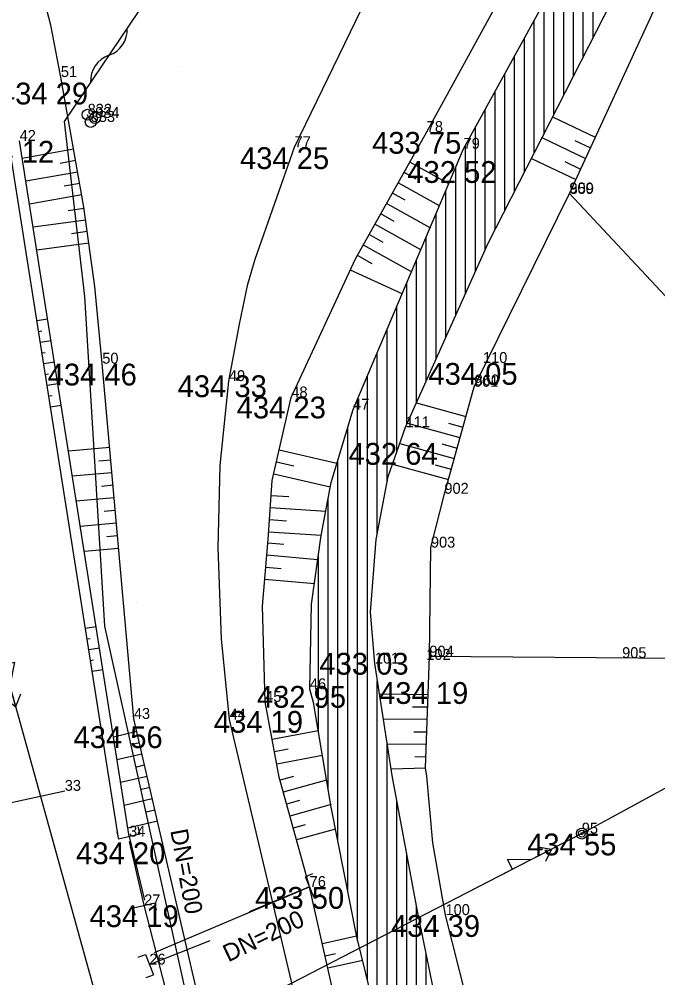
# Model space of a CAD drawing. Extents: x -559180 to -551373, y -1076947 to -1072071.
# Drawn here: x -553973.21 to -553943.92, y -1074132.02 to -1074088.04 of the extents above; entities that cross this region are included whole.
import ezdxf

# ---------------------------------------------------------------- set-up
doc = ezdxf.new("R2010")
doc.units = 0
for name, color, linetype in [('12_PLOTY', 7, 'Continuous'), ('13_PLOTY', 7, 'Continuous'), ('17_KOMUNIKACE', 7, 'Continuous'), ('1_VODA_ZN', 7, 'Continuous'), ('20_EL_ZN', 7, 'Continuous'), ('26_SRAFY', 7, 'Continuous'), ('27_HRANA_PATA', 7, 'Continuous'), ('28_VODA', 7, 'Continuous'), ('2_VODOVOD', 7, 'Continuous'), ('30_SDEL_ZN', 7, 'Continuous'), ('32', 7, 'Continuous'), ('3_BODY', 7, 'Continuous'), ('40_KANAL_ZN', 7, 'Continuous'), ('41_KANALIZACE', 7, 'Continuous'), ('49_POPIS_KANAL', 7, 'Continuous'), ('6_VYSKY', 7, 'Continuous'), ('NNnadzemní', 7, 'Continuous')]:
    doc.layers.add(name, color=color, linetype=linetype)

# ---------------------------------------------------------------- blocks, each defined once
blk = doc.blocks.new('JS200')
at = {"layer": '49_POPIS_KANAL'}
blk.add_text('DN=200', height=0.8, rotation=0, dxfattribs=at).set_placement((0.594, -0.154))
blk = doc.blocks.new('SLB')
at = {"layer": '20_EL_ZN'}
for radius in [0.25, 0.158, 0.05]:
    blk.add_circle((0, 0), radius, dxfattribs=at)
blk = doc.blocks.new('VYUST')
at = {"layer": '40_KANAL_ZN'}
for p, q in [((-0.35, 0.5), (0, 0.5)), ((0, 0.5), (0, -0.5)), ((0, 0), (3, 0.001)), ((-0.35, -0.5), (0, -0.5))]:
    blk.add_line(p, q, dxfattribs=at)
blk = doc.blocks.new('SV')
at = {"layer": '1_VODA_ZN'}
blk.add_circle((0, 0), 0.25, dxfattribs=at)
blk = doc.blocks.new('POINT_DISPLAY')
blk.add_line((0, 0), (0, 0))
blk = doc.blocks.new('ELNN')
at = {"layer": '20_EL_ZN'}
for p, q in [((0.5, 0), (0.5, 0.5)), ((0.5, 0.5), (1.5, 0)), ((0, 0), (0.5, 0)), ((1.5, 0), (2.5, 0))]:
    blk.add_line(p, q, dxfattribs=at)
blk.add_lwpolyline([(2, 0.375), (2.5, 0), (2, -0.375)], dxfattribs=at)
blk = doc.blocks.new('SDEP')
at = {"layer": '30_SDEL_ZN'}
for centre, radius, start, end in [((0.75, -1.001), 1.251, 53.1529, 126.8469), ((2.25, 1), 1.25, 233.13, 306.8698)]:
    blk.add_arc(centre, radius, start, end, dxfattribs=at)

msp = doc.modelspace()

# ---------------------------------------------------------------- linework, layer by layer
at = {"layer": '12_PLOTY'}
for p, q in [((-553952.35, -1074104.9), (-553947.98, -1074096.03)), ((-553947.98, -1074096.03), (-553941.54, -1074102.92)), ((-553953.71, -1074109.81), (-553952.35, -1074104.9)), ((-553954.33, -1074112.28), (-553953.71, -1074109.81)), ((-553954.4, -1074117.28), (-553954.33, -1074112.28)), ((-553938.545, -1074117.406), (-553954.4, -1074117.28)), ((-553977.86, -1074124.9), (-553971.12, -1074123.44))]:
    msp.add_line(p, q, dxfattribs=at)
at = {"layer": '13_PLOTY'}
for p, q in [((-553954.3, -1074067.73), (-553971.14, -1074092.73)), ((-553971.14, -1074092.73), (-553970.22, -1074100.76)), ((-553970.22, -1074100.76), (-553969.3, -1074115.88)), ((-553969.3, -1074115.88), (-553963.88, -1074140.36))]:
    msp.add_line(p, q, dxfattribs=at)
at = {"layer": '17_KOMUNIKACE'}
for p, q in [((-553960.58, -1074093.91), (-553951.42, -1074074.96)), ((-553967.95, -1074120.14), (-553969.4, -1074103.84)), ((-553963.12, -1074141.07), (-553967.95, -1074120.14)), ((-553958.55, -1074141.4), (-553963.56, -1074120.17))]:
    msp.add_line(p, q, dxfattribs=at)
for points in [[(-553971.3, -1074090.69), (-553971.758, -1074088.309), (-553972.018, -1074087.319), (-553972.315, -1074086.416), (-553972.713, -1074085.46), (-553973.233, -1074084.487), (-553974.26, -1074082.84)], [(-553969.4, -1074103.84), (-553969.748, -1074100.295), (-553970.239, -1074096.656), (-553971.3, -1074090.69)], [(-553963.59, -1074104.64), (-553963.102, -1074102.023), (-553962.721, -1074100.197), (-553962.382, -1074099.05), (-553960.58, -1074093.91)], [(-553963.56, -1074120.17), (-553963.925, -1074116.473), (-553964.092, -1074112.291), (-553963.999, -1074108.507), (-553963.59, -1074104.64)]]:
    msp.add_lwpolyline(points, dxfattribs=at)
at = {"layer": '26_SRAFY'}
for p, q in [((-553948.75, -1074092.518), (-553946.791, -1074093.455)), ((-553949.236, -1074093.47), (-553947.239, -1074094.425)), ((-553947.725, -1074093.6), (-553947.015, -1074093.94)), ((-553973.067, -1074094.405), (-553970.714, -1074093.987)), ((-553971.329, -1074094.637), (-553970.62, -1074094.511)), ((-553953.512, -1074095.589), (-553955.294, -1074094.59)), ((-553949.722, -1074094.422), (-553947.687, -1074095.395)), ((-553948.194, -1074094.561), (-553947.463, -1074094.91)), ((-553972.901, -1074095.458), (-553970.527, -1074095.036)), ((-553955.01, -1074095.375), (-553955.56, -1074095.066)), ((-553971.149, -1074095.688), (-553970.434, -1074095.56)), ((-553953.94, -1074096.6), (-553955.827, -1074095.542)), ((-553972.736, -1074096.511), (-553970.341, -1074096.085)), ((-553955.512, -1074096.344), (-553956.094, -1074096.018)), ((-553954.368, -1074097.611), (-553956.361, -1074096.494)), ((-553970.958, -1074096.808), (-553970.232, -1074096.71)), ((-553956.014, -1074097.314), (-553956.628, -1074096.97)), ((-553972.57, -1074097.564), (-553970.16, -1074097.238)), ((-553954.796, -1074098.622), (-553956.894, -1074097.446)), ((-553970.809, -1074097.863), (-553970.089, -1074097.766)), ((-553956.516, -1074098.284), (-553957.161, -1074097.922)), ((-553972.405, -1074098.616), (-553970.018, -1074098.294)), ((-553955.225, -1074099.633), (-553957.428, -1074098.398)), ((-553957.018, -1074099.253), (-553957.695, -1074098.874)), ((-553955.653, -1074100.644), (-553958.021, -1074099.546)), ((-553971.903, -1074101.803), (-553972.396, -1074101.88)), ((-553972.171, -1074102.351), (-553972.318, -1074102.374)), ((-553971.748, -1074102.79), (-553972.241, -1074102.868)), ((-553972.015, -1074103.339), (-553972.163, -1074103.362)), ((-553971.593, -1074103.778), (-553972.085, -1074103.856)), ((-553971.86, -1074104.326), (-553972.008, -1074104.35)), ((-553971.437, -1074104.766), (-553971.93, -1074104.844)), ((-553971.705, -1074105.314), (-553971.852, -1074105.338)), ((-553971.282, -1074105.754), (-553971.775, -1074105.831)), ((-553954.99, -1074105.644), (-553952.73, -1074106.271)), ((-553955.404, -1074106.568), (-553952.997, -1074107.234)), ((-553953.52, -1074106.571), (-553952.863, -1074106.752)), ((-553955.756, -1074107.507), (-553953.263, -1074108.198)), ((-553953.827, -1074107.523), (-553953.13, -1074107.716)), ((-553970.954, -1074107.84), (-553969.059, -1074107.672)), ((-553958.642, -1074108.419), (-553961.286, -1074107.812)), ((-553969.564, -1074108.3), (-553969.008, -1074108.25)), ((-553960.611, -1074108.544), (-553961.411, -1074108.36)), ((-553956.092, -1074108.452), (-553953.53, -1074109.162)), ((-553954.134, -1074108.476), (-553953.397, -1074108.68)), ((-553970.773, -1074108.99), (-553968.956, -1074108.829)), ((-553958.944, -1074109.503), (-553961.537, -1074108.908)), ((-553969.438, -1074109.454), (-553968.905, -1074109.407)), ((-553970.592, -1074110.14), (-553968.853, -1074109.985)), ((-553960.841, -1074109.952), (-553961.651, -1074109.898)), ((-553969.312, -1074110.609), (-553968.802, -1074110.564)), ((-553959.151, -1074110.624), (-553961.688, -1074110.455)), ((-553960.955, -1074111.063), (-553961.725, -1074111.012)), ((-553970.411, -1074111.29), (-553968.75, -1074111.142)), ((-553959.356, -1074111.73), (-553961.763, -1074111.569)), ((-553969.185, -1074111.764), (-553968.699, -1074111.721)), ((-553970.23, -1074112.44), (-553968.647, -1074112.299)), ((-553961.069, -1074112.138), (-553961.8, -1074112.074)), ((-553959.514, -1074112.837), (-553961.849, -1074112.631)), ((-553961.199, -1074113.251), (-553961.898, -1074113.189)), ((-553959.672, -1074113.947), (-553961.947, -1074113.747)), ((-553969.684, -1074115.912), (-553970.177, -1074115.99)), ((-553969.951, -1074116.461), (-553970.099, -1074116.484)), ((-553969.528, -1074116.9), (-553970.022, -1074116.978)), ((-553969.796, -1074117.448), (-553969.944, -1074117.472)), ((-553969.373, -1074117.888), (-553969.866, -1074117.966)), ((-553956.688, -1074118.995), (-553954.461, -1074119.013)), ((-553955.169, -1074119.58), (-553954.481, -1074119.586)), ((-553956.504, -1074120.142), (-553954.502, -1074120.157)), ((-553968.891, -1074120.955), (-553967.819, -1074120.708)), ((-553959.493, -1074120.692), (-553961.609, -1074121.085)), ((-553955.12, -1074120.725), (-553954.522, -1074120.73)), ((-553968.033, -1074121.299), (-553967.7, -1074121.222)), ((-553960.872, -1074121.53), (-553961.505, -1074121.647)), ((-553956.32, -1074121.288), (-553954.542, -1074121.302)), ((-553968.727, -1074122), (-553967.582, -1074121.736)), ((-553959.295, -1074121.819), (-553961.401, -1074122.21)), ((-553955.072, -1074121.871), (-553954.562, -1074121.875)), ((-553967.817, -1074122.332), (-553967.463, -1074122.25)), ((-553956.137, -1074122.435), (-553954.58, -1074122.382)), ((-553968.562, -1074123.045), (-553967.344, -1074122.764)), ((-553960.633, -1074122.781), (-553961.249, -1074122.952)), ((-553959.111, -1074122.949), (-553961.097, -1074123.5)), ((-553967.602, -1074123.365), (-553967.226, -1074123.278)), ((-553968.398, -1074124.09), (-553967.107, -1074123.792)), ((-553960.361, -1074123.886), (-553960.945, -1074124.048)), ((-553967.387, -1074124.399), (-553966.988, -1074124.307)), ((-553958.9, -1074124.072), (-553960.793, -1074124.597)), ((-553968.234, -1074125.135), (-553966.87, -1074124.821)), ((-553960.089, -1074124.992), (-553960.641, -1074125.145)), ((-553958.702, -1074125.198), (-553960.488, -1074125.694)), ((-553957.736, -1074130.108), (-553959.302, -1074130.461)), ((-553958.702, -1074130.914), (-553959.176, -1074131.021)), ((-553957.457, -1074131.223), (-553959.05, -1074131.582))]:
    msp.add_line(p, q, dxfattribs=at)
at = {"layer": '27_HRANA_PATA'}
for p, q in [((-553954.52, -1074093.21), (-553946.41, -1074078.38)), ((-553947.98, -1074096.03), (-553941.21, -1074081.37)), ((-553968.663, -1074125.617), (-553973.683, -1074093.697)), ((-553968.17, -1074125.54), (-553973.19, -1074093.62)), ((-553965.76, -1074135.39), (-553967.48, -1074128.69))]:
    msp.add_line(p, q, dxfattribs=at)
for points in [[(-553960.73, -1074105.39), (-553957.78, -1074099.026), (-553954.52, -1074093.21)], [(-553961.93, -1074119.36), (-553962.055, -1074114.969), (-553961.785, -1074111.906), (-553961.605, -1074109.204), (-553960.73, -1074105.39)], [(-553953.66, -1074129.14), (-553954.247, -1074125.822), (-553954.517, -1074122.76), (-553954.58, -1074122.382), (-553954.4, -1074117.28)], [(-553957.31, -1074139.31), (-553959.89, -1074127.85), (-553961.29, -1074122.805), (-553961.93, -1074119.36)], [(-553950.5, -1074139.31), (-553950.979, -1074138.421), (-553951.474, -1074137.16), (-553952.357, -1074134.289), (-553953.66, -1074129.14)]]:
    msp.add_lwpolyline(points, dxfattribs=at)
at = {"layer": '28_VODA'}
for p, q in [((-553952.83, -1074093.98), (-553945.168, -1074080.026)), ((-553957.9, -1074105.95), (-553952.83, -1074093.98))]:
    msp.add_line(p, q, dxfattribs=at)
for points in [[(-553955.49, -1074106.76), (-553951.705, -1074098.306), (-553942.473, -1074080.221)], [(-553959.88, -1074118.78), (-553959.805, -1074114.879), (-553959.355, -1074111.726), (-553958.905, -1074109.294), (-553957.9, -1074105.95)], [(-553956.9, -1074117.6), (-553957.105, -1074115.239), (-553956.835, -1074111.906), (-553956.295, -1074109.024), (-553955.49, -1074106.76)], [(-553952.808, -1074138.487), (-553953.95, -1074133.825), (-553954.94, -1074128.96), (-553956.111, -1074122.743), (-553956.9, -1074117.6)], [(-553954.908, -1074140.937), (-553956.291, -1074135.988), (-553957.731, -1074130.131), (-553958.902, -1074124.184), (-553959.715, -1074119.382), (-553959.88, -1074118.78)]]:
    msp.add_lwpolyline(points, dxfattribs=at)
at = {"layer": '2_VODOVOD'}
msp.add_line((-553969.93, -1074092.75), (-553970.07, -1074092.42), dxfattribs=at)
at = {"layer": '32'}
for p, q in [((-553946.89, -1074088.874), (-553946.89, -1074083.162)), ((-553947.34, -1074089.755), (-553947.34, -1074083.982)), ((-553947.79, -1074090.637), (-553947.79, -1074084.801)), ((-553948.24, -1074091.518), (-553948.24, -1074085.621)), ((-553948.69, -1074092.4), (-553948.69, -1074086.44)), ((-553949.14, -1074093.281), (-553949.14, -1074087.26)), ((-553949.59, -1074094.163), (-553949.59, -1074088.079)), ((-553950.04, -1074095.044), (-553950.04, -1074088.899)), ((-553950.49, -1074095.926), (-553950.49, -1074089.718)), ((-553950.94, -1074096.807), (-553950.94, -1074090.538)), ((-553951.39, -1074097.689), (-553951.39, -1074091.357)), ((-553951.84, -1074098.608), (-553951.84, -1074092.177)), ((-553952.29, -1074099.613), (-553952.29, -1074092.992)), ((-553952.74, -1074100.618), (-553952.74, -1074093.815)), ((-553953.19, -1074101.623), (-553953.19, -1074094.83)), ((-553953.64, -1074102.628), (-553953.64, -1074095.892)), ((-553954.09, -1074103.633), (-553954.09, -1074096.955)), ((-553954.54, -1074104.638), (-553954.54, -1074098.017)), ((-553954.99, -1074105.643), (-553954.99, -1074099.08)), ((-553955.44, -1074106.648), (-553955.44, -1074100.142)), ((-553955.89, -1074107.84), (-553955.89, -1074101.204)), ((-553956.34, -1074109.264), (-553956.34, -1074102.267)), ((-553956.79, -1074111.666), (-553956.79, -1074103.329)), ((-553957.24, -1074132.128), (-553957.24, -1074104.392)), ((-553957.69, -1074130.339), (-553957.69, -1074105.454)), ((-553958.14, -1074128.054), (-553958.14, -1074106.749)), ((-553958.59, -1074125.769), (-553958.59, -1074108.246)), ((-553959.04, -1074123.369), (-553959.04, -1074110.024)), ((-553959.49, -1074120.711), (-553959.49, -1074112.672)), ((-553956.79, -1074133.958), (-553956.79, -1074118.402)), ((-553956.34, -1074135.789), (-553956.34, -1074121.25)), ((-553955.89, -1074137.423), (-553955.89, -1074123.916)), ((-553955.44, -1074139.033), (-553955.44, -1074126.305)), ((-553954.99, -1074140.644), (-553954.99, -1074128.695)), ((-553954.54, -1074141.979), (-553954.54, -1074130.926))]:
    msp.add_line(p, q, dxfattribs=at)
at = {"layer": '41_KANALIZACE'}
msp.add_line((-553967, -1074130.86), (-553959.89, -1074127.85), dxfattribs=at)
at = {"layer": 'NNnadzemní'}
for p, q in [((-553978.55, -1074100.91), (-553968.72, -1074136.39)), ((-553947.41, -1074125.4), (-553931.825, -1074116.917)), ((-553947.41, -1074125.4), (-553968.72, -1074136.39))]:
    msp.add_line(p, q, dxfattribs=at)

# ---------------------------------------------------------------- block references
at = {"layer": '1_VODA_ZN'}
for name, p in [('POINT_DISPLAY', (-553965.747, -1074090.21)), ('POINT_DISPLAY', (-553965.747, -1074090.21)), ('POINT_DISPLAY', (-553971.3, -1074090.69)), ('SV', (-553970.07, -1074092.42)), ('SV', (-553969.93, -1074092.75)), ('POINT_DISPLAY', (-553970.07, -1074092.42)), ('SV', (-553969.73, -1074092.57)), ('POINT_DISPLAY', (-553969.73, -1074092.57)), ('POINT_DISPLAY', (-553969.93, -1074092.75)), ('POINT_DISPLAY', (-553954.52, -1074093.21)), ('POINT_DISPLAY', (-553973.19, -1074093.62)), ('POINT_DISPLAY', (-553960.58, -1074093.91)), ('POINT_DISPLAY', (-553952.83, -1074093.98)), ('POINT_DISPLAY', (-553947.98, -1074096.03)), ('POINT_DISPLAY', (-553947.97, -1074096.05)), ('POINT_DISPLAY', (-553969.4, -1074103.84)), ('POINT_DISPLAY', (-553951.94, -1074103.81)), ('POINT_DISPLAY', (-553963.59, -1074104.64)), ('POINT_DISPLAY', (-553952.35, -1074104.9)), ('POINT_DISPLAY', (-553952.32, -1074104.84)), ('POINT_DISPLAY', (-553960.73, -1074105.39)), ('POINT_DISPLAY', (-553957.9, -1074105.95)), ('POINT_DISPLAY', (-553955.49, -1074106.76)), ('POINT_DISPLAY', (-553953.71, -1074109.81)), ('POINT_DISPLAY', (-553954.33, -1074112.28)), ('POINT_DISPLAY', (-553967.834, -1074114.797)), ('POINT_DISPLAY', (-553954.4, -1074117.28)), ('POINT_DISPLAY', (-553956.9, -1074117.6)), ('POINT_DISPLAY', (-553954.54, -1074117.43)), ('POINT_DISPLAY', (-553945.56, -1074117.35)), ('POINT_DISPLAY', (-553959.88, -1074118.78)), ('POINT_DISPLAY', (-553961.93, -1074119.36)), ('POINT_DISPLAY', (-553967.95, -1074120.14)), ('POINT_DISPLAY', (-553963.56, -1074120.17)), ('POINT_DISPLAY', (-553971.12, -1074123.44)), ('POINT_DISPLAY', (-553966.961, -1074123.988)), ('POINT_DISPLAY', (-553968.17, -1074125.54)), ('POINT_DISPLAY', (-553947.41, -1074125.4)), ('POINT_DISPLAY', (-553959.89, -1074127.85)), ('POINT_DISPLAY', (-553967.48, -1074128.69)), ('POINT_DISPLAY', (-553953.66, -1074129.14)), ('POINT_DISPLAY', (-553967.24, -1074131.41)), ('POINT_DISPLAY', (-553965.344, -1074131.67))]:
    msp.add_blockref(name, p, dxfattribs=at)
at = {"layer": '20_EL_ZN'}
for p, xscale, yscale, rotation in [((-553974.042, -1074117.182), 1.0000007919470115, 1.0000007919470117, -74.514106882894), ((-553951.027, -1074127.265), 0.9999986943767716, 0.9999986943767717, 27.281102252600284)]:
    msp.add_blockref('ELNN', p, dxfattribs=dict(at, xscale=xscale, yscale=yscale, rotation=rotation))
msp.add_blockref('SLB', (-553947.41, -1074125.4), dxfattribs=at)
at = {"layer": '28_VODA'}
msp.add_blockref('POINT_DISPLAY', (-553965.747, -1074090.21), dxfattribs=at)
at = {"layer": '30_SDEL_ZN', "xscale": 0.9999986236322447, "yscale": 0.9999986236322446, "rotation": 56.03584129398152}
msp.add_blockref('SDEP', (-553969.933, -1074090.938), dxfattribs=at)
at = {"layer": '40_KANAL_ZN'}
for p, xscale, yscale, rotation in [((-553968.17, -1074125.54), 1.0000011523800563, 1.000001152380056, -76.3649591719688), ((-553967.48, -1074128.69), 0.9999970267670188, 0.9999970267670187, 103.01351482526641), ((-553959.89, -1074127.85), 0.9999976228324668, 0.9999976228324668, -157.7242955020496), ((-553967.24, -1074131.41), 1.000000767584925, 1.0000007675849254, 21.612892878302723)]:
    msp.add_blockref('VYUST', p, dxfattribs=dict(at, xscale=xscale, yscale=yscale, rotation=rotation))
at = {"layer": '49_POPIS_KANAL'}
for p, xscale, yscale, rotation in [((-553966.239, -1074124.649), 1.0000012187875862, 1.0000012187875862, -79.56125413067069), ((-553964.223, -1074131.431), 0.9999969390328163, 0.9999969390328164, 25.67716249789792)]:
    msp.add_blockref('JS200', p, dxfattribs=dict(at, xscale=xscale, yscale=yscale, rotation=rotation))

# ---------------------------------------------------------------- texts
at = {"layer": '3_BODY'}
for s, p in [('51', (-553971.3, -1074090.69)), ('832', (-553970.07, -1074092.42)), ('834', (-553969.73, -1074092.57)), ('833', (-553969.93, -1074092.75)), ('78', (-553954.52, -1074093.21)), ('42', (-553973.19, -1074093.62)), ('77', (-553960.58, -1074093.91)), ('79', (-553952.83, -1074093.98)), ('900', (-553947.98, -1074096.03)), ('859', (-553947.97, -1074096.05)), ('50', (-553969.4, -1074103.84)), ('110', (-553951.94, -1074103.81)), ('49', (-553963.59, -1074104.64)), ('901', (-553952.35, -1074104.9)), ('860', (-553952.32, -1074104.84)), ('48', (-553960.73, -1074105.39)), ('47', (-553957.9, -1074105.95)), ('111', (-553955.49, -1074106.76)), ('902', (-553953.71, -1074109.81)), ('903', (-553954.33, -1074112.28)), ('904', (-553954.4, -1074117.28)), ('905', (-553945.56, -1074117.35)), ('101', (-553956.9, -1074117.6)), ('102', (-553954.54, -1074117.43)), ('46', (-553959.88, -1074118.78)), ('45', (-553961.93, -1074119.36)), ('43', (-553967.95, -1074120.14)), ('44', (-553963.56, -1074120.17)), ('33', (-553971.12, -1074123.44)), ('34', (-553968.17, -1074125.54)), ('95', (-553947.41, -1074125.4)), ('76', (-553959.89, -1074127.85)), ('27', (-553967.48, -1074128.69)), ('100', (-553953.66, -1074129.14)), ('26', (-553967.24, -1074131.41))]:
    msp.add_text(s, height=0.5, dxfattribs=at).set_placement(p)
at = {"layer": '6_VYSKY'}
for s, p in [('434 29', (-553974.136, -1074091.947)), ('433 75', (-553957.025, -1074094.21)), ('434 12', (-553975.695, -1074094.62)), ('434 25', (-553963.085, -1074094.91)), ('432 52', (-553955.41, -1074095.547)), ('434 46', (-553971.905, -1074104.84)), ('434 05', (-553954.445, -1074104.81)), ('434 33', (-553965.944, -1074105.376)), ('434 23', (-553963.235, -1074106.352)), ('432 64', (-553958.108, -1074108.479)), ('433 03', (-553959.443, -1074118.109)), ('434 19', (-553956.705, -1074119.451)), ('432 95', (-553962.309, -1074119.628)), ('434 19', (-553964.284, -1074120.776)), ('434 56', (-553970.719, -1074121.48)), ('434 55', (-553949.915, -1074126.4)), ('434 20', (-553970.599, -1074126.805)), ('433 50', (-553962.395, -1074128.85)), ('434 19', (-553969.985, -1074129.69)), ('434 39', (-553956.165, -1074130.14))]:
    msp.add_text(s, height=1, dxfattribs=at).set_placement(p)

doc.saveas('drawing.dxf')
